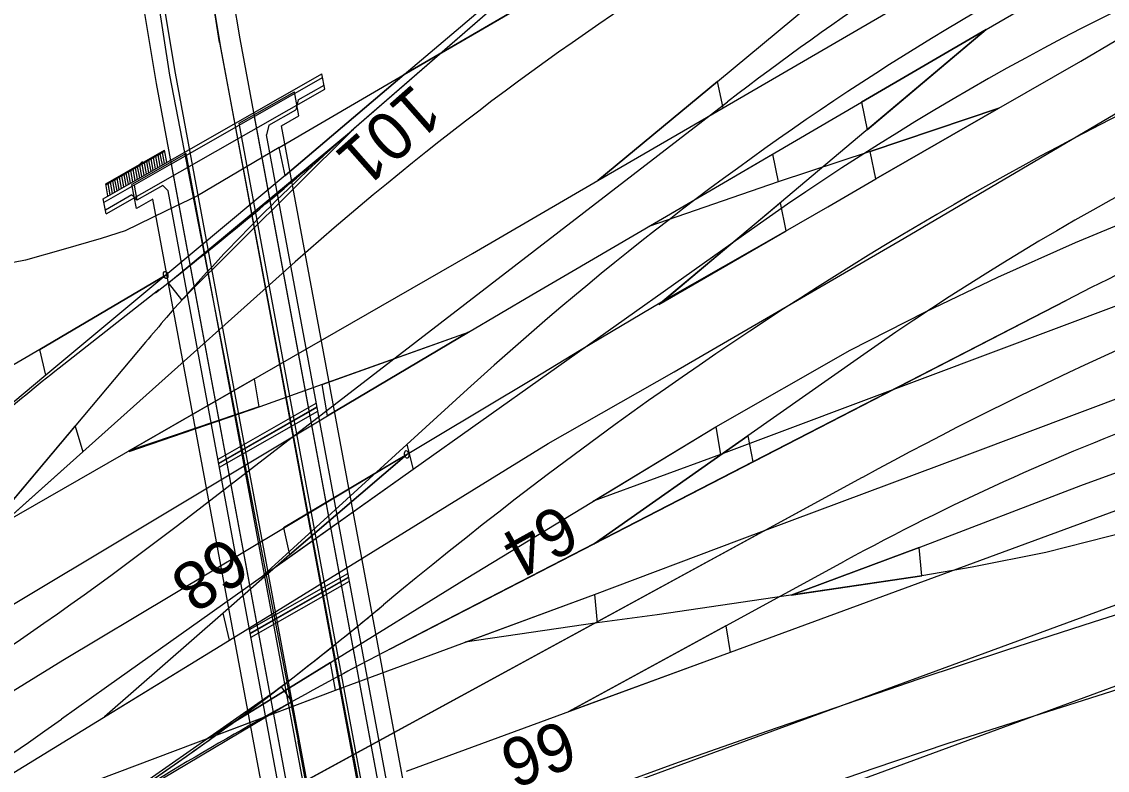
# Model space of a CAD drawing. Extents: x 6541740 to 6566395, y 5525066 to 5530361.
# Drawn here: x 6553805.9 to 6553839.7, y 5525322.15 to 5525345.44 of the extents above; entities that cross this region are included whole.
import ezdxf

# ---------------------------------------------------------------- set-up
doc = ezdxf.new("R2010")
doc.units = 0
for name, color, linetype in [('Domyślna', 7, 'Continuous'), ('TOR_PRZEK_P-komponent', 7, 'Continuous'), ('TOR_PS_OPIS_O-opisy odwodnienia', 7, 'Continuous'), ('TOR_PS_OPIS_T-symbole geometrii', 7, 'Continuous'), ('TOR_PS_OPIS_T-ukresy', 7, 'Continuous'), ('TOR_PS_T-rowy otwarte nieumocnione', 7, 'Continuous'), ('TOR_PS_T-wypelnienia', 7, 'Continuous'), ('TOR_W-warstwa dodatkowa 2', 7, 'Continuous')]:
    doc.layers.add(name, color=color, linetype=linetype)

# ---------------------------------------------------------------- blocks, each defined once
blk = doc.blocks.new('POINT_DISPLAY')
at = {"layer": 'Domyślna'}
blk.add_line((0, 0), (0, 0), dxfattribs=at)
blk = doc.blocks.new('PM_4')
at = {"layer": 'Domyślna'}
blk.add_circle((0, 0), 0.25, dxfattribs=at)
blk.add_blockref('POINT_DISPLAY', (0, 0), dxfattribs=at)

msp = doc.modelspace()

# ---------------------------------------------------------------- linework, layer by layer
at = {"layer": 'TOR_PRZEK_P-komponent'}
for p, q in [((6553893.537, 5525349.903), (6553827.959, 5525325.818)), ((6553821.467, 5525346.644), (6553816.157, 5525342.034)), ((6553821.467, 5525346.644), (6553816.259, 5525342.123)), ((6553810.749, 5525329.769), (6553827.879, 5525342.951)), ((6553882.342, 5525342.861), (6553793.215, 5525310.128)), ((6553828.627, 5525338.981), (6553818.09, 5525331.505)), ((6553814.016, 5525337.611), (6553798.129, 5525323.407)), ((6553810.175, 5525337.097), (6553807.066, 5525334.658)), ((6553872.362, 5525336.67), (6553717.321, 5525279.728)), ((6553872.362, 5525336.67), (6553717.321, 5525279.728)), ((6553872.362, 5525336.67), (6553717.321, 5525279.728)), ((6553872.362, 5525336.67), (6553773.675, 5525300.426)), ((6553872.362, 5525336.67), (6553789.397, 5525306.2)), ((6553872.362, 5525336.67), (6553793.036, 5525307.536)), ((6553872.362, 5525336.67), (6553803.125, 5525311.241)), ((6553817.366, 5525325.915), (6553838.419, 5525336.773)), ((6553838.419, 5525336.773), (6553828.667, 5525331.743)), ((6553872.362, 5525336.67), (6553829.703, 5525321.003)), ((6553809.759, 5525335.471), (6553804.134, 5525328.776)), ((6553832.02, 5525335.019), (6553828.509, 5525332.553)), ((6553817.898, 5525332.291), (6553819.786, 5525334.01)), ((6553828.509, 5525332.553), (6553823.729, 5525329.197)), ((6553817.898, 5525332.291), (6553813.317, 5525328.119)), ((6553818.09, 5525331.505), (6553808.543, 5525324.732)), ((6553818.09, 5525331.505), (6553813.317, 5525328.119)), ((6553828.667, 5525331.743), (6553818.791, 5525326.65)), ((6553828.667, 5525331.743), (6553823.729, 5525329.197)), ((6553832.074, 5525331.263), (6553809.915, 5525319.191)), ((6553832.074, 5525331.263), (6553814.83, 5525321.869)), ((6553827.83, 5525326.643), (6553831.517, 5525328.652)), ((6553818.791, 5525326.65), (6553817.366, 5525325.915)), ((6553827.83, 5525326.643), (6553822.915, 5525323.966)), ((6553827.959, 5525325.818), (6553817.87, 5525322.113)), ((6553827.959, 5525325.818), (6553822.915, 5525323.966)), ((6553808.543, 5525324.732), (6553807.139, 5525323.736)), ((6553814.311, 5525324.282), (6553807.666, 5525320.328))]:
    msp.add_line(p, q, dxfattribs=at)
for points in [[(6553810.892, 5525336.785), (6553810.472, 5525337.323), (6553816.234, 5525342.102), (6553810.892, 5525336.785)], [(6553807.567, 5525332.862), (6553807.807, 5525332.06), (6553804.134, 5525328.776), (6553807.567, 5525332.862)], [(6553823.729, 5525329.197), (6553828.509, 5525332.553), (6553828.667, 5525331.743)], [(6553813.317, 5525328.119), (6553817.898, 5525332.291), (6553818.09, 5525331.505)], [(6553822.915, 5525323.966), (6553827.83, 5525326.643), (6553827.959, 5525325.818)], [(6553807.666, 5525320.328), (6553813.978, 5525324.749), (6553814.311, 5525324.282)]]:
    msp.add_lwpolyline(points, dxfattribs=at)
for centre, major_axis, start_param, end_param in [((6553881.677, 5525114.282), (-13.27, 244.668), 0.155336, 0.336977), ((6553873.525, 5525113.688), (-13.27, 244.668), 0.155336, 0.387968), ((6553880.025, 5525110.746), (-13.27, 244.668), 0.155336, 0.394582), ((6553879.511, 5525108.157), (-13.27, 244.668), 0.155336, 0.311441), ((6553896.633, 5525010.483), (-18.577, 342.535), 0.155336, 0.363275), ((6553882.545, 5525103.942), (-13.27, 244.668), 0.155336, 0.308316), ((6553723.552, 5525699.024), (-21.059, 388.294), 3.484916, 3.519116), ((6553845.435, 5525229.651), (-6.635, 122.334), 0.377523, 0.48597), ((6553879.226, 5525099.793), (-13.27, 244.668), 0.155336, 0.225175), ((6553899.887, 5524953.432), (-21.231, 391.469), 0.155336, 0.238477), ((6553845.435, 5525229.651), (-6.635, 122.334), 0.48597, 0.498625), ((6553839.777, 5525197.792), (-7.962, 146.801), 0.343332, 0.404759), ((6553873.9, 5525092.508), (-13.27, 244.668), 0.155336, 0.238477), ((6553748.343, 5525595.025), (-15.393, 283.815), 3.378328, 3.47857), ((6553760.404, 5525553.59), (-13.27, 244.668), 3.297042, 3.504868), ((6553760.404, 5525553.59), (-13.27, 244.668), 3.48812, 3.504868), ((6553760.404, 5525553.59), (-13.27, 244.668), 3.421682, 3.48812), ((6553878.689, 5524969.791), (-19.941, 367.677), 0.225175, 0.23587), ((6553878.689, 5524969.791), (-19.941, 367.677), 0.23587, 0.28009), ((6553756.255, 5525554.559), (-13.27, 244.668), 3.309881, 3.453034)]:
    msp.add_ellipse(centre, major_axis=major_axis, ratio=0.510219, start_param=start_param, end_param=end_param, dxfattribs=at)
at = {"layer": 'TOR_PS_OPIS_T-symbole geometrii'}
for p, q in [((6553812.703, 5525344.91), (6553811.26, 5525353.571)), ((6553812.111, 5525344.595), (6553810.664, 5525353.277)), ((6553810.69, 5525343.839), (6553809.234, 5525352.571)), ((6553810.098, 5525343.524), (6553808.662, 5525352.137)), ((6553820.757, 5525301.619), (6553812.703, 5525344.91)), ((6553820.171, 5525301.272), (6553812.111, 5525344.595)), ((6553818.764, 5525300.44), (6553810.69, 5525343.839)), ((6553818.178, 5525300.093), (6553810.098, 5525343.524))]:
    msp.add_line(p, q, dxfattribs=at)
at = {"layer": 'TOR_PS_OPIS_T-ukresy'}
msp.add_lwpolyline([(6553783.474, 5525312.536), (6553786.064, 5525313.519), (6553794.114, 5525316.585), (6553796.691, 5525317.546), (6553804.74, 5525320.564), (6553807.614, 5525321.602), (6553815.668, 5525324.645), (6553823.731, 5525327.624), (6553828.251, 5525329.318), (6553835.334, 5525331.968), (6553842.266, 5525334.565)], dxfattribs=at)
at = {"layer": 'TOR_PS_T-rowy otwarte nieumocnione'}
for p, q in [((6553835.934, 5525345.202), (6553825.942, 5525336.797)), ((6553813.918, 5525341.532), (6553817.808, 5525343.798)), ((6553813.918, 5525341.532), (6553817.808, 5525343.798))]:
    msp.add_line(p, q, dxfattribs=at)
for points in [[(6553799.416, 5525323.582), (6553815.426, 5525333.175), (6553819.817, 5525335.779), (6553821.788, 5525336.948), (6553822.906, 5525337.6), (6553832.052, 5525342.937), (6553835.934, 5525345.202), (6553838.425, 5525346.655), (6553842.644, 5525349.117), (6553844.316, 5525350.093), (6553850.458, 5525353.61), (6553854.45, 5525355.897), (6553862.272, 5525360.371), (6553871.388, 5525365.635), (6553878.747, 5525370.008), (6553885.782, 5525374.102), (6553895.467, 5525379.718), (6553899.595, 5525382.158)], [(6553799.025, 5525326.216), (6553805.326, 5525329.837), (6553819.935, 5525338.234), (6553823.838, 5525340.5), (6553827.741, 5525342.768), (6553843.937, 5525352.179), (6553861.035, 5525361.943)], [(6553823.838, 5525340.5), (6553827.562, 5525343.587), (6553842.066, 5525355.613)], [(6553814.108, 5525340.66), (6553817.808, 5525343.798), (6553821.526, 5525346.951)], [(6553817.808, 5525343.798), (6553821.74, 5525346.088)], [(6553821.842, 5525334.341), (6553823.325, 5525335.246), (6553825.827, 5525336.731), (6553829.686, 5525338.93), (6553831.004, 5525339.681), (6553832.492, 5525340.555), (6553836.329, 5525342.758), (6553838.875, 5525344.219), (6553839.964, 5525344.863)], [(6553836.329, 5525342.758), (6553832.315, 5525341.402), (6553829.451, 5525340.467), (6553825.431, 5525339.074)], [(6553822.296, 5525332.32), (6553826.218, 5525334.548), (6553833.378, 5525338.71), (6553839.944, 5525342.581)], [(6553813.918, 5525341.532), (6553811.375, 5525340.031), (6553810.377, 5525339.545), (6553809.123, 5525338.934), (6553808.378, 5525338.697), (6553807.191, 5525338.357), (6553806.022, 5525338.022), (6553804.887, 5525337.811), (6553803.637, 5525337.616), (6553801.433, 5525337.466), (6553798.966, 5525337.661), (6553796.984, 5525338.034), (6553795.442, 5525338.465), (6553795, 5525338.609)], [(6553814.108, 5525340.66), (6553810.386, 5525337.562), (6553806.652, 5525334.449), (6553798.736, 5525327.821), (6553795.61, 5525325.218), (6553791.873, 5525322.185)], [(6553811.688, 5525323.141), (6553815.519, 5525325.505), (6553819.743, 5525328.121), (6553827.51, 5525332.838), (6553831.699, 5525335.227), (6553834.036, 5525336.413), (6553836.292, 5525337.495), (6553838.713, 5525338.575), (6553841.16, 5525339.588)], [(6553810.386, 5525337.562), (6553806.466, 5525335.245), (6553798.261, 5525330.455), (6553763.115, 5525309.66)], [(6553842.035, 5525337.368), (6553834.099, 5525334.398), (6553827.656, 5525331.981), (6553823.691, 5525330.519)], [(6553809.245, 5525332.073), (6553813.324, 5525333.471), (6553815.264, 5525334.16), (6553819.817, 5525335.78)], [(6553809.245, 5525332.073), (6553813.324, 5525333.471), (6553815.264, 5525334.16), (6553819.817, 5525335.78)], [(6553783.474, 5525312.536), (6553786.064, 5525313.519), (6553794.114, 5525316.585), (6553796.691, 5525317.546), (6553804.74, 5525320.564), (6553807.614, 5525321.602), (6553815.668, 5525324.645), (6553823.731, 5525327.624), (6553828.251, 5525329.318), (6553835.334, 5525331.968), (6553842.266, 5525334.565)], [(6553764.075, 5525298.879), (6553767.952, 5525301.289), (6553778.006, 5525307.56), (6553793.97, 5525317.443), (6553800.236, 5525321.287), (6553807.184, 5525325.574), (6553814.056, 5525329.688), (6553821.842, 5525334.342)], [(6553829.86, 5525327.602), (6553833.84, 5525329.082), (6553838.873, 5525331.011), (6553845.311, 5525333.36)], [(6553764.579, 5525296.722), (6553768.455, 5525299.128), (6553770.696, 5525300.524), (6553778.446, 5525305.337), (6553783.071, 5525308.198), (6553789.848, 5525312.393), (6553796.836, 5525316.678), (6553804.601, 5525321.437), (6553812.369, 5525326.198), (6553822.296, 5525332.32)], [(6553817.889, 5525331.979), (6553814.242, 5525328.855), (6553812.175, 5525327.043), (6553808.481, 5525323.816)], [(6553840.402, 5525329.594), (6553837.79, 5525328.927), (6553835.496, 5525328.465), (6553833.928, 5525328.2), (6553825.686, 5525326.988), (6553823.823, 5525326.734), (6553819.713, 5525326.14)], [(6553753.115, 5525294.689), (6553760.049, 5525297.336), (6553768.098, 5525300.418), (6553770.548, 5525301.39), (6553778.594, 5525304.47), (6553785.526, 5525307.105), (6553792.472, 5525309.722), (6553799.515, 5525312.371), (6553806.763, 5525315.1), (6553813.9, 5525317.789), (6553820.647, 5525320.313), (6553826.355, 5525322.397), (6553829.133, 5525323.373), (6553831.577, 5525324.214), (6553833.844, 5525324.993), (6553836.577, 5525325.899), (6553839.272, 5525326.768), (6553841.921, 5525327.609)], [(6553717.491, 5525279.265), (6553722.324, 5525280.959), (6553729.45, 5525283.485), (6553736.346, 5525285.992), (6553743.298, 5525288.641), (6553751.353, 5525291.684), (6553753.508, 5525292.502), (6553760.565, 5525295.193), (6553768.602, 5525298.255), (6553780.473, 5525302.767), (6553787.423, 5525305.388), (6553794.395, 5525308.012), (6553801.209, 5525310.59), (6553807.288, 5525312.878), (6553820.952, 5525318.032), (6553827.584, 5525320.508), (6553829.995, 5525321.368), (6553832.415, 5525322.202), (6553834.746, 5525322.989), (6553840.952, 5525324.967)]]:
    msp.add_lwpolyline(points, dxfattribs=at)
for points in [[(6553817.808, 5525343.798), (6553821.526, 5525346.951), (6553821.722, 5525346.078)], [(6553835.934, 5525345.202), (6553832.052, 5525342.937), (6553832.222, 5525342.079)], [(6553817.808, 5525343.798), (6553814.108, 5525340.66), (6553813.918, 5525341.532)], [(6553823.838, 5525340.5), (6553827.741, 5525342.768), (6553827.562, 5525343.587)], [(6553836.329, 5525342.758), (6553832.492, 5525340.555), (6553832.315, 5525341.402)], [(6553825.431, 5525339.074), (6553829.278, 5525341.318), (6553829.451, 5525340.467)], [(6553825.739, 5525336.644), (6553829.702, 5525338.939), (6553829.522, 5525339.808)], [(6553810.386, 5525337.562), (6553806.652, 5525334.449), (6553806.466, 5525335.245)], [(6553819.817, 5525335.779), (6553815.426, 5525333.175), (6553815.258, 5525334.159)], [(6553809.243, 5525332.089), (6553813.14, 5525334.329), (6553813.286, 5525333.457)], [(6553823.691, 5525330.519), (6553827.51, 5525332.838), (6553827.656, 5525331.981)], [(6553817.889, 5525331.979), (6553814.056, 5525329.689), (6553814.242, 5525328.855)], [(6553829.86, 5525327.602), (6553833.927, 5525328.2), (6553833.84, 5525329.082)], [(6553819.713, 5525326.14), (6553823.731, 5525327.624), (6553823.823, 5525326.734)], [(6553808.481, 5525323.816), (6553812.369, 5525326.198), (6553812.175, 5525327.043)], [(6553811.688, 5525323.141), (6553815.668, 5525324.645), (6553815.519, 5525325.505)]]:
    msp.add_lwpolyline(points, close=True, dxfattribs=at)
at = {"layer": 'TOR_PS_T-wypelnienia'}
for p, q in [((6553808.127, 5525359.037), (6553810.509, 5525343.782)), ((6553812.066, 5525344.797), (6553811.524, 5525348.217)), ((6553812.066, 5525344.797), (6553813.945, 5525334.783)), ((6553810.509, 5525343.782), (6553812.361, 5525334.2)), ((6553812.355, 5525334.233), (6553812.357, 5525334.222)), ((6553812.361, 5525334.2), (6553814.515, 5525323.057))]:
    msp.add_line(p, q, dxfattribs=at)
for points in [[(6553813.945, 5525334.783), (6553815.979, 5525323.941), (6553816.607, 5525320.634), (6553817.539, 5525315.669), (6553818.756, 5525309.128), (6553820.124, 5525301.9), (6553821.431, 5525294.911), (6553822.1, 5525291.933), (6553822.498, 5525290.87), (6553822.947, 5525289.883), (6553823.788, 5525288.568), (6553824.508, 5525287.849), (6553825.416, 5525287.283)], [(6553821.7, 5525285.372), (6553819.965, 5525294.158), (6553818.652, 5525301.015), (6553817.273, 5525308.364), (6553816.055, 5525314.866), (6553815.113, 5525319.84), (6553814.515, 5525323.057)]]:
    msp.add_lwpolyline(points, dxfattribs=at)
at = {"layer": 'TOR_W-warstwa dodatkowa 2'}
for p, q in [((6553808.442, 5525339.938), (6553815.251, 5525343.823)), ((6553810.566, 5525341.02), (6553815.272, 5525343.705)), ((6553815.339, 5525343.347), (6553815.251, 5525343.823)), ((6553808.53, 5525339.463), (6553815.339, 5525343.347)), ((6553812.673, 5525342.285), (6553814.395, 5525343.267)), ((6553814.536, 5525342.514), (6553814.395, 5525343.267)), ((6553814.509, 5525343.009), (6553815.316, 5525343.47)), ((6553814.509, 5525343.009), (6553814.435, 5525342.706)), ((6553813.595, 5525342.227), (6553814.435, 5525342.706)), ((6553818.427, 5525311.339), (6553812.673, 5525342.285)), ((6553818.887, 5525311.662), (6553813.155, 5525342.497)), ((6553813.99, 5525342.203), (6553814.536, 5525342.514)), ((6553813.595, 5525342.227), (6553813.521, 5525341.925)), ((6553818.991, 5525312.503), (6553813.521, 5525341.925)), ((6553819.463, 5525312.763), (6553813.99, 5525342.203)), ((6553808.519, 5525340.399), (6553810.354, 5525341.446)), ((6553808.524, 5525340.37), (6553810.36, 5525341.418)), ((6553811.026, 5525341.345), (6553809.337, 5525340.381)), ((6553810.142, 5525340.908), (6553810.077, 5525341.256)), ((6553810.213, 5525340.948), (6553810.148, 5525341.297)), ((6553810.283, 5525340.989), (6553810.218, 5525341.337)), ((6553810.354, 5525341.029), (6553810.289, 5525341.377)), ((6553810.424, 5525341.069), (6553810.354, 5525341.446)), ((6553816.779, 5525310.399), (6553811.026, 5525341.345)), ((6553810.566, 5525341.02), (6553808.464, 5525339.821)), ((6553809.577, 5525340.586), (6553809.512, 5525340.934)), ((6553809.57, 5525340.998), (6553809.668, 5525341.099)), ((6553809.648, 5525340.626), (6553809.583, 5525340.975)), ((6553809.718, 5525340.666), (6553809.654, 5525341.015)), ((6553809.789, 5525340.707), (6553809.724, 5525341.055)), ((6553809.86, 5525340.747), (6553809.795, 5525341.095)), ((6553809.93, 5525340.787), (6553809.865, 5525341.136)), ((6553810.001, 5525340.828), (6553809.936, 5525341.176)), ((6553810.071, 5525340.868), (6553810.007, 5525341.216)), ((6553816.298, 5525310.187), (6553810.566, 5525341.02)), ((6553808.942, 5525340.223), (6553808.877, 5525340.572)), ((6553809.012, 5525340.264), (6553808.948, 5525340.612)), ((6553809.083, 5525340.304), (6553809.018, 5525340.652)), ((6553809.154, 5525340.344), (6553809.089, 5525340.693)), ((6553809.224, 5525340.385), (6553809.159, 5525340.733)), ((6553809.295, 5525340.425), (6553809.23, 5525340.773)), ((6553809.365, 5525340.465), (6553809.301, 5525340.813)), ((6553809.436, 5525340.505), (6553809.371, 5525340.854)), ((6553809.507, 5525340.546), (6553809.442, 5525340.894)), ((6553808.589, 5525340.022), (6553808.519, 5525340.399)), ((6553808.659, 5525340.062), (6553808.595, 5525340.411)), ((6553808.73, 5525340.103), (6553808.665, 5525340.451)), ((6553808.801, 5525340.143), (6553808.736, 5525340.491)), ((6553808.871, 5525340.183), (6553808.806, 5525340.532)), ((6553809.477, 5525339.628), (6553809.337, 5525340.381)), ((6553809.405, 5525340.358), (6553809.493, 5525339.887)), ((6553810.3, 5525340.348), (6553809.493, 5525339.887)), ((6553810.3, 5525340.348), (6553810.462, 5525340.179)), ((6553808.53, 5525339.463), (6553808.442, 5525339.938)), ((6553809.331, 5525340.055), (6553808.508, 5525339.585)), ((6553809.331, 5525340.055), (6553809.493, 5525339.887)), ((6553809.989, 5525339.92), (6553809.477, 5525339.628)), ((6553815.463, 5525310.479), (6553809.989, 5525339.92)), ((6553815.932, 5525310.757), (6553810.462, 5525340.179)), ((6553812.015, 5525331.828), (6553815.074, 5525333.574)), ((6553812.037, 5525331.711), (6553815.096, 5525333.456)), ((6553812.038, 5525331.701), (6553815.098, 5525333.447)), ((6553812.06, 5525331.584), (6553815.119, 5525333.329)), ((6553812.999, 5525326.532), (6553816.059, 5525328.278)), ((6553813.021, 5525326.415), (6553816.08, 5525328.16)), ((6553813.023, 5525326.405), (6553816.082, 5525328.151)), ((6553813.045, 5525326.288), (6553816.104, 5525328.033))]:
    msp.add_line(p, q, dxfattribs=at)

# ---------------------------------------------------------------- block references
at = {"layer": 'TOR_PS_OPIS_T-ukresy'}
for p, xscale, yscale, rotation in [((6553810.386, 5525337.562), 0.4665747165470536, 0.2626185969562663, 104.09011546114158), ((6553817.889, 5525331.979), 0.47771813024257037, 0.25649266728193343, 100.90313486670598)]:
    msp.add_blockref('PM_4', p, dxfattribs=dict(at, xscale=xscale, yscale=yscale, rotation=rotation))

# ---------------------------------------------------------------- texts
at = {"layer": 'TOR_PS_OPIS_O-opisy odwodnienia'}
for s, rotation, p in [('101', 221.43, (6553818.116, 5525343.559)), ('64', 209.0001, (6553822.662, 5525330.477)), ('68', 214.2165, (6553812.282, 5525329.482)), ('66', 200.1668, (6553822.792, 5525323.743))]:
    msp.add_text(s, height=1.5, rotation=rotation, dxfattribs=at).set_placement(p)

doc.saveas('drawing.dxf')
